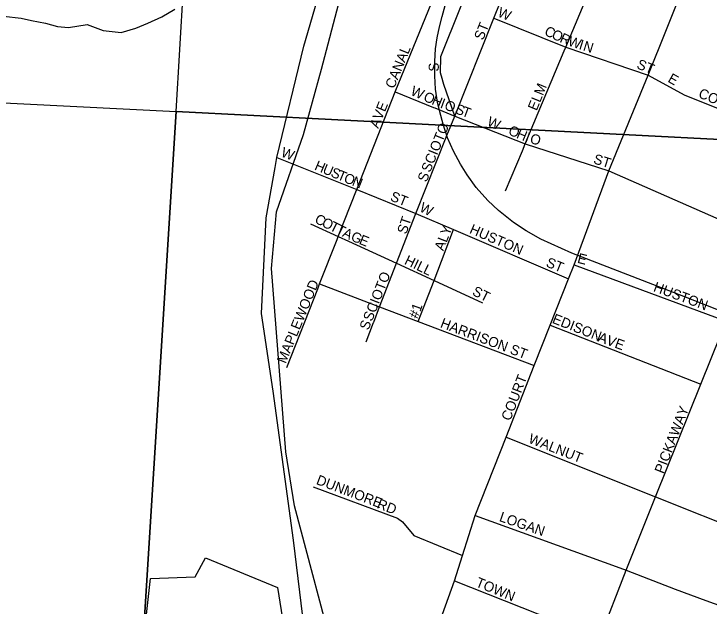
# Model space of a CAD drawing. Extents: x 1643459 to 2064572, y 425441 to 780708.
# Drawn here: x 1839127 to 1842601, y 579125 to 582083 of the extents above; entities that cross this region are included whole.
import ezdxf

# ---------------------------------------------------------------- set-up
doc = ezdxf.new("R2010")
doc.units = 0
for name, color, linetype in [('GM_X_Airport_Class_2', 7, 'Continuous'), ('GM_X_Airport_Class_3', 7, 'Continuous'), ('GM_X_Rail_Line_Text', 7, 'Continuous'), ('GM_X_State_Route', 7, 'Continuous'), ('GM_X_Township_Road', 7, 'Continuous'), ('GM_X_Unincorporated_Text', 7, 'Continuous'), ('RD_X_Wall', 7, 'Continuous')]:
    doc.layers.add(name, color=color, linetype=linetype)

msp = doc.modelspace()

# ---------------------------------------------------------------- linework, layer by layer
at = {"layer": 'GM_X_Airport_Class_2'}
for points in [[(1841262.7, 581777.3), (1841259.7, 581788.3), (1841260.3, 581870.6), (1841555.3, 582605.2), (1841685.2, 582928.8), (1841702.7, 582966.3), (1841719.8, 583002.7), (1841730.9, 583139.1), (1841808.4, 583331.3), (1842134.5, 584139.7)], [(1841174.5, 578817.5), (1841179.6, 578835.6), (1841328.3, 579252.1), (1841368.4, 579377.4), (1841432.7, 579578.5), (1841587.1, 579969.8), (1841727.7, 580326.4), (1841807.1, 580527.6), (1841898.6, 580759.7), (1841926.3, 580830.1), (1842100.9, 581299.2), (1842297.2, 581776.6), (1842483.5, 582242.9), (1842624.4, 582600), (1842782.2, 583008.4), (1842924.7, 583366.4), (1843082.5, 583766.7)], [(1841291.1, 581475.5), (1841330.1, 581572.8), (1841525.6, 582061.2), (1841718, 582541.7), (1841862.5, 582902.8), (1842003.2, 583254.4)], [(1841032.5, 581693.8), (1841426, 582655.8), (1841428.3, 582661.5), (1841428.3, 582661.5)], [(1841877.5, 581898.4), (1841877.5, 581898.4), (1841885.1, 581916.4), (1842087.2, 582397.6)], [(1841525.6, 582061.2), (1841885.1, 581916.4), (1842297.2, 581776.6)], [(1841667.9, 581399.3), (1841682.1, 581433.2), (1841877.5, 581898.4)], [(1841330.1, 581572.8), (1841275.3, 581729.9), (1841264, 581772.4), (1841262.7, 581777.3)], [(1842297.2, 581776.6), (1842476.5, 581679.4)], [(1840839.1, 581202.2), (1840840.2, 581205.1), (1841032.5, 581693.8)], [(1841032.5, 581693.8), (1841224.5, 581615.7), (1841230.9, 581613.1)], [(1842476.5, 581679.4), (1842479.4, 581677.8), (1843044.6, 581453.1)], [(1841230.9, 581613.1), (1841330.1, 581572.8)], [(1841330.1, 581572.8), (1841682.1, 581433.2), (1842100.9, 581299.2)], [(1841135.3, 581086.5), (1841291.1, 581475.5), (1841291.1, 581475.5)], [(1841584, 581199.6), (1841667.9, 581399.3), (1841667.9, 581399.3)], [(1840441.5, 581365.5), (1840840.2, 581205.1), (1841135.3, 581086.5)], [(1842100.9, 581299.2), (1842853.9, 580968.4)], [(1840742.4, 580956.4), (1840748.2, 580971), (1840839.1, 581202.2)], [(1840925, 580543.4), (1840954.8, 580620.5), (1841038.6, 580838), (1841135.3, 581086.5)], [(1841135.3, 581086.5), (1841324.1, 581005.6), (1841898.6, 580759.7)], [(1840608.7, 581034.9), (1840748.2, 580971), (1840800, 580947.3), (1840800, 580947.3)], [(1841148, 580547), (1841226.7, 580751.9), (1841324.1, 581005.6)], [(1840645.7, 580710.6), (1840645.7, 580710.6), (1840655.1, 580734.5), (1840742.4, 580956.4), (1840742.4, 580956.4)], [(1840800, 580947.3), (1841038.6, 580838), (1841226.7, 580751.9), (1841469.6, 580640.6)], [(1841926.3, 580830.1), (1842685.6, 580548.8), (1843156.2, 580374.4), (1843162.2, 580372.2), (1843162.2, 580372.2)], [(1840655.1, 580734.5), (1840954.8, 580620.5), (1841148, 580547), (1841727.7, 580326.4)], [(1840491, 580317.4), (1840645.7, 580710.6)], [(1840886.8, 580444.6), (1840924.5, 580541.9), (1840925, 580543.4)], [(1841807.1, 580527.6), (1842559.5, 580234.3)], [(1842000.9, 578799.1), (1842008.1, 578859), (1842054.8, 578965.4), (1842187.1, 579305.5), (1842333.8, 579671.4), (1842559.5, 580234.3), (1842659, 580482.4), (1842660.9, 580487.2)], [(1841587.1, 579969.8), (1842333.8, 579671.4), (1842801.4, 579484.6), (1843649.3, 579145.8)], [(1840622.8, 579720.3), (1841044.6, 579564.3), (1841068.5, 579546.1), (1841126.1, 579477.4), (1841368.4, 579377.4)], [(1841432.7, 579578.5), (1842154.7, 579317.2)], [(1842154.7, 579317.2), (1842187.1, 579305.5), (1842431.5, 579209.3), (1842585.5, 579153.9)], [(1841328.3, 579252.1), (1841744.5, 579086), (1842041.8, 578970.5)], [(1842585.5, 579153.9), (1842668.6, 579124), (1842798.4, 579018)]]:
    msp.add_lwpolyline(points, dxfattribs=at)
at = {"layer": 'GM_X_Rail_Line_Text'}
msp.add_lwpolyline([(1839871.3, 573785.7), (1839694.5, 578583.6), (1839774.5, 578586.5), (1839764.4, 578860.3), (1839810.1, 579262.8), (1840033.5, 579270.8), (1840084, 579366), (1840444.1, 579218.3), (1840503.9, 578841.4), (1840741.5, 578829.6), (1840529.8, 579626.8), (1840486.7, 579896.2), (1840414.9, 580812.1), (1840440.1, 581094.8), (1840575, 581480.5), (1840665, 581806.6), (1841266.6, 584100.1), (1841447.1, 584195.1), (1841794.2, 584731.1), (1841983.4, 586786.3)], dxfattribs=at)
at = {"layer": 'GM_X_State_Route'}
for points in [[(1845371.3, 581315.8), (1839938.5, 581595.9), (1839975.5, 582215.7)], [(1837916.9, 581697.5), (1839938.5, 581595.9), (1839602.8, 576247.3), (1837091.4, 576373.3)]]:
    msp.add_lwpolyline(points, dxfattribs=at)
msp.add_lwpolyline([(1845371.3, 581315.8), (1845005.6, 575965.4), (1839602.8, 576247.3), (1839938.5, 581595.9)], close=True, dxfattribs=at)
at = {"layer": 'GM_X_Township_Road'}
for points in [[(1841915.1, 580888.7), (1841760.2, 580957.9), (1841686.3, 580998.7), (1841623.4, 581040.7), (1841549.4, 581100.2), (1841495.4, 581151.6), (1841437.4, 581216.7), (1841391.6, 581279), (1841358.5, 581332), (1841323.8, 581397.6), (1841294, 581463.8), (1841271.9, 581531.7), (1841255.4, 581593), (1841244.3, 581642.1), (1841234.4, 581707.7), (1841231.1, 581773.4), (1841230.5, 581845.7), (1841234.4, 581908.6), (1841242.7, 581963.7), (1841253.2, 582018.9), (1841266.9, 582069.7), (1841281.8, 582125.4)], [(1845197.6, 579098.5), (1845175.6, 579190.1), (1845148, 579272.8), (1845112.7, 579353.4), (1845076.2, 579420.7), (1845031, 579490.2), (1844979.1, 579554.2), (1844931.7, 579609.4), (1844862.2, 579674.5), (1844801.5, 579718.7), (1844735.3, 579762.8), (1844679, 579793.7), (1844621.6, 579821.3), (1844468.2, 579887.5), (1844031.2, 580059.6), (1843172.6, 580396.2), (1842475.3, 580671), (1841915.1, 580888.7)]]:
    msp.add_lwpolyline(points, dxfattribs=at)
at = {"layer": 'GM_X_Unincorporated_Text'}
msp.add_lwpolyline([(1839074.8, 582071.5), (1839162.8, 582060.9), (1839214.7, 582050.5), (1839284.7, 582036), (1839344.6, 582019.6), (1839400.6, 582015.2), (1839492.8, 582030.7), (1839572.6, 582000.1), (1839662.6, 581989.5), (1839736.8, 582011.1), (1839796.9, 582036.8), (1839867.2, 582068.4), (1839931.4, 582106.2)], dxfattribs=at)
at = {"layer": 'RD_X_Wall'}
for points in [[(1840432.6, 581315.4), (1840441.5, 581365.5), (1840576.6, 581922), (1840961.7, 583246.9), (1840972.8, 583284.9), (1841071.2, 583624.5), (1841221, 584141.6)], [(1840600, 578846.4), (1840595.1, 578880.6), (1840524.4, 579455.3), (1840423.6, 580199.4), (1840363.8, 580586.1), (1840387.9, 581063.7), (1840432.6, 581315.2), (1840432.6, 581315.4)]]:
    msp.add_lwpolyline(points, dxfattribs=at)

# ---------------------------------------------------------------- texts
at = {"layer": 'GM_X_Airport_Class_3'}
for s, rotation, p in [('W', 337.3776, (1841540.6, 582071.9)), ('ST', 68.2086, (1841471.1, 581947.9)), ('C', 335.3249, (1841774.2, 581979.4)), ('O', 335.3119, (1841810.2, 581962.8)), ('R', 336.3508, (1841851.1, 581944)), ('W', 341.698, (1841892.1, 581926.3)), ('I', 342.4877, (1841947.1, 581908.1)), ('N', 342.4843, (1841968.1, 581901.5)), ('CANAL', 67.7486, (1841026.7, 581706)), ('ST', 338.1961, (1842235.7, 581812.4)), ('S', 90, (1841250.4, 581794.8)), ('E', 330.2686, (1842390.9, 581745.8)), ('ELM', 67.8311, (1841739.5, 581596)), ('W', 335.8941, (1841105.3, 581680.2)), ('CORWIN', 338.0097, (1842543.8, 581667.2)), ('O', 335.9088, (1841169.6, 581651.5)), ('H', 337.6481, (1841211.2, 581632.8)), ('AVE', 67.8282, (1840947.5, 581508)), ('I', 339.661, (1841253.7, 581615.4)), ('O', 339.7699, (1841274.5, 581607.7)), ('S', 339.7669, (1841328.1, 581588)), ('T', 339.7765, (1841361.2, 581575.8)), ('W', 337.3711, (1841487.8, 581526.3)), ('SCIOTO', 67.988, (1841207.1, 581288)), ('O', 336.9162, (1841593.6, 581482.3)), ('H', 337.3911, (1841634.5, 581464.9)), ('I', 341.3847, (1841678.7, 581446.6)), ('O', 344.7247, (1841702.5, 581438.6)), ('W', 338.9591, (1840458, 581372.4)), ('ST', 342.6413, (1842019.4, 581337.4)), ('H', 337.2406, (1840625.5, 581306.3)), ('U', 337.2343, (1840666, 581289.3)), ('S', 337.2422, (1840706.6, 581272.3)), ('T', 337.2498, (1840739.1, 581258.7)), ('O', 337.2406, (1840771.5, 581245.1)), ('S', 69.429, (1841189.4, 581239.4)), ('N', 338.4242, (1840813.1, 581227.6)), ('ST', 338.1961, (1841003.7, 581152.4)), ('W', 333.4277, (1841149.7, 581099.3)), ('C', 333.4675, (1840626, 581042.1)), ('O', 333.4643, (1840661.5, 581024.4)), ('T', 333.4594, (1840700.8, 581004.7)), ('ST', 71.5607, (1841088.1, 580979.4)), ('T', 333.4878, (1840732.3, 580989)), ('A', 334.3365, (1840764.6, 580972.9)), ('ALY', 68.9563, (1841273.1, 580896.2)), ('HUSTON', 336.666, (1841400, 580989.5)), ('G', 337.598, (1840807.1, 580952.6)), ('E', 338.2106, (1840848.3, 580935.6)), ('HILL', 334.2303, (1841074.7, 580835.3)), ('E', 345.9445, (1841939.7, 580840.4)), ('ST', 338.2011, (1841782.5, 580822.4)), ('SCIOTO', 68.6283, (1840916.7, 580544.3)), ('MAPLEWOOD', 67.7239, (1840485.5, 580333.2)), ('HUSTON', 339.6478, (1842319.1, 580699.3)), ('ST', 333.435, (1841413.6, 580681.3)), ('#1', 70.3422, (1841145.4, 580557.2)), ('HARRISON ST', 339.369, (1841254.3, 580518.9)), ('EDISON', 338.4038, (1841813.3, 580540.8)), ('S', 69.4529, (1840899, 580500.1)), ('AVE', 339.6732, (1842041.9, 580448.5)), ('COURT', 68.8766, (1841607.4, 580047)), ('PICKAWAY', 68.6291, (1842373.1, 579783.1)), ('WALNUT', 338.5541, (1841694.5, 579942.4)), ('DUNMORE', 339.2551, (1840634, 579735.7)), ('RD', 338.7472, (1840937.7, 579616.8)), ('LOGAN', 340.8214, (1841548.9, 579550.9)), ('TOWN', 337.6892, (1841430.6, 579225.1))]:
    msp.add_text(s, height=50, rotation=rotation, dxfattribs=at).set_placement(p)

doc.saveas('drawing.dxf')
